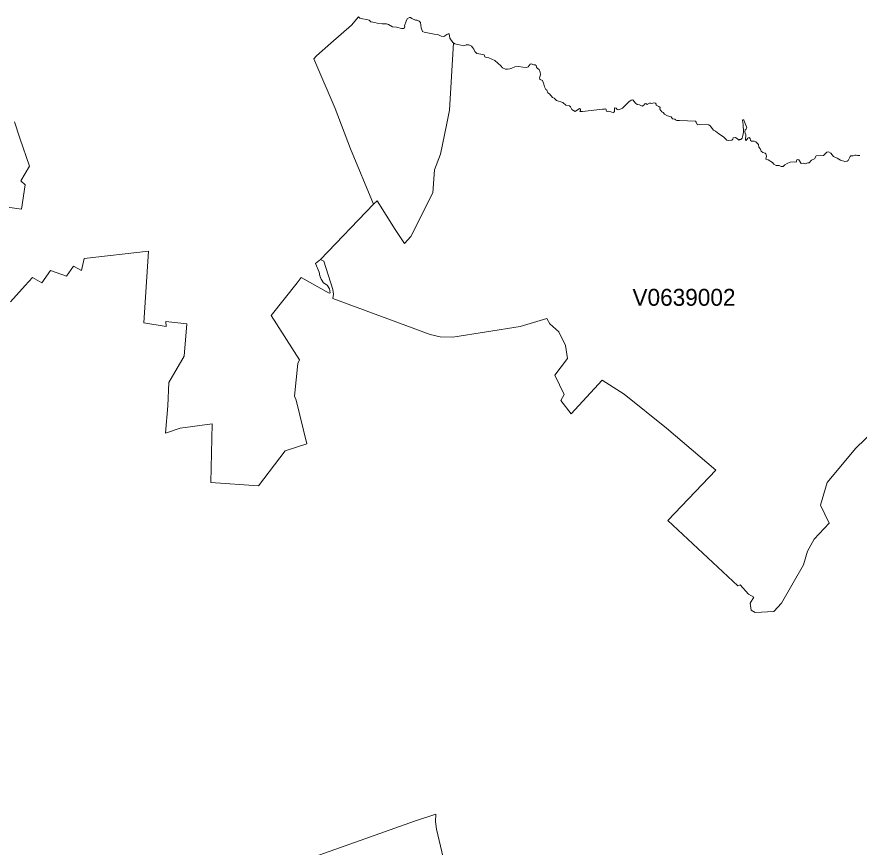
# Model space of a CAD drawing. Extents: x 369010 to 735936, y 6377141 to 6616555.
# Drawn here: x 426855 to 431841, y 6536384 to 6541300 of the extents above; entities that cross this region are included whole.
import ezdxf
from ezdxf.enums import TextEntityAlignment as Align

# ---------------------------------------------------------------- set-up
doc = ezdxf.new("R2010")
doc.units = 0
doc.header["$LTSCALE"] = 40
doc.layers.add('3', color=7, linetype='Continuous', lineweight=13)
doc.layers.add('4', color=7, linetype='Continuous')

msp = doc.modelspace()

# ---------------------------------------------------------------- linework, layer by layer
at = {"layer": '3'}
msp.add_lwpolyline([(428876.97, 6541300.27), (428836.09, 6541251.94), (428713.79, 6541144.53), (428629.38, 6541068.73), (428613.33, 6541052.51), (428740.1, 6540756.75), (428829.64, 6540518.76), (428966.84, 6540191.22), (428967.01, 6540191.22), (428988.03, 6540211.08), (429094.78, 6540042.1), (429150.39, 6539958.69), (429188.29, 6539999.73), (429201.53, 6540025.39), (429258.3, 6540141.08), (429318.37, 6540257.92), (429328.3, 6540394.13), (429363.89, 6540487.64), (429398.31, 6540658.94), (429417.18, 6540747.81), (429440.52, 6541145.52), (429435.72, 6541148.5), (429417.68, 6541173.65), (429413.87, 6541199.64), (429409.07, 6541200.3), (429399.97, 6541196.33), (429381.93, 6541183.75), (429367.53, 6541186.4), (429347.01, 6541195.5), (429325.66, 6541198.48), (429265.58, 6541208.74), (429256.97, 6541214.04), (429249.03, 6541234.73), (429244.06, 6541267.66), (429237.61, 6541275.61), (429225.69, 6541279.74), (429215.93, 6541281.23), (429192.59, 6541291), (429185.97, 6541295.96), (429179.52, 6541296.29), (429165.28, 6541289.18), (429159.16, 6541275.27), (429150.55, 6541246.97), (429152.04, 6541240.35), (429149.73, 6541236.05), (429143.27, 6541230.92), (429131.69, 6541230.42), (429102.39, 6541238.7), (429078.06, 6541241.51), (429056.22, 6541254.92), (429042.97, 6541259.55), (429017.32, 6541259.39), (428988.69, 6541262.03), (428975.12, 6541267), (428951.29, 6541271.63), (428940.2, 6541280.24), (428926.29, 6541285.37), (428900.97, 6541288.02), (428885.91, 6541292.65)], close=True, dxfattribs=at)
for points in [[(429440.52, 6541145.52), (429417.18, 6540747.81), (429398.31, 6540658.94), (429363.89, 6540487.64), (429328.3, 6540394.13), (429318.37, 6540257.92), (429258.3, 6540141.08), (429201.53, 6540025.39), (429188.29, 6539999.73), (429150.39, 6539958.69), (429094.78, 6540042.1), (428988.03, 6540211.08), (428967.01, 6540191.22), (428966.84, 6540191.22), (428653.38, 6539863.52), (428672.25, 6539854.59), (428725.7, 6539686.6), (428730.17, 6539658.8), (428725.7, 6539633.14), (429302.82, 6539419.64), (429360.74, 6539406.24), (429435.22, 6539404.09), (429834.91, 6539466.65), (429992.8, 6539514.48), (430009.52, 6539483.36), (430062.81, 6539434.37), (430102.86, 6539354.27), (430115.11, 6539277.64), (430039.47, 6539178.5), (430095.08, 6539065.13), (430075.06, 6539028.39), (430136.63, 6538949.12), (430320, 6539148.22), (430451.25, 6539065.8), (430701.49, 6538864.54), (430992.94, 6538615.29), (430708.28, 6538318.38), (431123.53, 6537930.93), (431136.93, 6537936.4), (431185.92, 6537881.95), (431218.19, 6537864.07), (431195.85, 6537829.65), (431201.48, 6537787.44), (431225.97, 6537774.04), (431336.03, 6537778.51), (431381.55, 6537828.49), (431512.79, 6538055.39), (431535.13, 6538136.66), (431574.52, 6538207.33), (431664.56, 6538301.83), (431613.42, 6538408.58), (431652.31, 6538543.3), (431821.29, 6538746.7), (431931.52, 6538852.46)], [(430517.28, 6540788.86), (430501.07, 6540809.21), (430491.3, 6540806.57), (430478.06, 6540797.3), (430440.49, 6540758.74), (430419.31, 6540750.13), (430409.21, 6540750.96), (430403.58, 6540759.89), (430392.83, 6540761.05), (430392.49, 6540748.97), (430392.83, 6540739.21), (430387.36, 6540734.74), (430376.44, 6540735.9), (430360.39, 6540742.52), (430350.95, 6540740.03), (430345.33, 6540742.68), (430342.68, 6540754.93), (430334.4, 6540752.78), (430326.46, 6540753.94), (430322.32, 6540752.78), (430204.15, 6540739.54), (430187.44, 6540740.37), (430191.57, 6540745.99), (430190.91, 6540753.44), (430185.61, 6540757.74), (430159.96, 6540740.03), (430151.02, 6540746.32), (430140.76, 6540752.12), (430132.49, 6540767.51), (430126.2, 6540772.64), (430104.35, 6540777.6), (430086.31, 6540793.33), (430050.23, 6540805.41), (430035.17, 6540818.32), (430026.07, 6540823.61), (430008.03, 6540843.81), (429999.09, 6540850.26), (429991.97, 6540866.15), (429986.35, 6540870.62), (429979.56, 6540886.51), (429975.42, 6540901.73), (429966.16, 6540922.59), (429953.91, 6540928.54), (429951.1, 6540931.19), (429949.94, 6540938.31), (429954.9, 6540956.35), (429952.75, 6540971.91), (429947.12, 6540987.96), (429938.02, 6540994.41), (429932.06, 6541003.02), (429930.08, 6541012.95), (429923.79, 6541017.09), (429915.51, 6541016.59), (429899.95, 6541021.89), (429893.17, 6541019.57), (429881.58, 6541004.67), (429872.15, 6541000.87), (429850.47, 6541002.69), (429824.82, 6541007.16), (429802.64, 6541004.67), (429785.76, 6540996.73), (429773.18, 6540992.59), (429760.6, 6540990.77), (429748.35, 6540990.61), (429730.64, 6540998.22), (429719.56, 6541009.81), (429683.81, 6541041.42), (429650.21, 6541057.31), (429634.32, 6541059.13), (429626.54, 6541063.26), (429621.25, 6541074.68), (429613.3, 6541077.99), (429577.39, 6541083.29), (429566.46, 6541094.87), (429560.84, 6541108.45), (429555.54, 6541116.89), (429546.11, 6541126.49), (429531.54, 6541134.43), (429514.66, 6541133.77), (429501.09, 6541127.81), (429448.46, 6541140.55), (429440.52, 6541145.52)], [(431536.62, 6540435.34), (431522.72, 6540430.54), (431510.64, 6540433.52), (431498.72, 6540432.86), (431483.99, 6540453.88), (431475.39, 6540455.53), (431471.58, 6540452.88), (431467.77, 6540440.8), (431459, 6540442.46), (431433.02, 6540439.31), (431414.65, 6540432.03), (431400.91, 6540424.58), (431391.81, 6540413.49), (431379.39, 6540414.65), (431366.98, 6540419.62), (431349.77, 6540420.45), (431336.53, 6540428.89), (431328.25, 6540438.82), (431303.26, 6540454.04), (431289.53, 6540458.18), (431292.17, 6540475.06), (431289.03, 6540488.63), (431284.4, 6540493.93), (431270.49, 6540496.58), (431262.05, 6540504.03), (431257.91, 6540516.77), (431247.65, 6540528.35), (431244.67, 6540544.08), (431229.61, 6540560.13), (431219.52, 6540564.1), (431203.3, 6540564.77), (431198, 6540567.25), (431196.84, 6540580.16), (431189.4, 6540585.62), (431183.27, 6540581.81), (431173.34, 6540568.74), (431169.37, 6540571.88), (431170.36, 6540602.5), (431166.56, 6540611.77), (431164.57, 6540620.21), (431165.89, 6540631.46), (431172.02, 6540635.6), (431176.98, 6540643.71), (431173.51, 6540649.17), (431158.45, 6540689.22), (431151.83, 6540691.54), (431150.01, 6540687.4), (431154.64, 6540662.58), (431155.96, 6540617.56), (431153.32, 6540598.03), (431148.35, 6540581.81), (431140.9, 6540574.2), (431133.29, 6540574.03), (431128.66, 6540569.4), (431122.86, 6540576.68), (431108.8, 6540586.45), (431096.38, 6540584.13), (431093.74, 6540575.36), (431087.28, 6540570.72), (431069.07, 6540569.07), (431057.16, 6540569.56), (431037.96, 6540590.25), (431010.32, 6540607.96), (430991.95, 6540624.18), (430980.03, 6540628.48), (430960.34, 6540654.14), (430951.57, 6540660.43), (430897.78, 6540661.92), (430885.86, 6540661.09), (430881.89, 6540663.74), (430876.59, 6540676.81), (430871.63, 6540681.94), (430777.13, 6540687.4), (430762.06, 6540687.24), (430754.12, 6540690.05), (430750.15, 6540694.69), (430736.41, 6540695.84), (430727.81, 6540707.76), (430707.78, 6540714.55), (430689.41, 6540724.97), (430680.8, 6540732.92), (430672.53, 6540736.89), (430662.27, 6540754.27), (430662.93, 6540762.54), (430655.81, 6540769.33), (430638.93, 6540777.27), (430639.59, 6540783.56), (430635.79, 6540790.02), (430625.52, 6540790.51), (430613.94, 6540786.71), (430608.64, 6540789.02), (430601.03, 6540789.35), (430587.46, 6540781.74), (430578.85, 6540786.71), (430572.4, 6540784.39), (430567.1, 6540777.93), (430556.67, 6540771.31), (430541.78, 6540779.42), (430528.21, 6540780.91), (430517.28, 6540788.86)], [(426605.76, 6540200.33), (426883.64, 6540162.26), (426904.99, 6540304.92), (426879.67, 6540330.25), (426930.81, 6540416.47), (426873.71, 6540581.48), (426841.11, 6540679.46)], [(431844.63, 6540478.54), (431831.88, 6540478.87), (431823.61, 6540482.01), (431815.66, 6540482.01), (431805.57, 6540478.21), (431791.83, 6540476.72), (431788.36, 6540473.24), (431776.27, 6540450.07), (431769.49, 6540445.93), (431755.92, 6540444.28), (431730.76, 6540450.9), (431711.4, 6540463.64), (431689.38, 6540473.9), (431673.99, 6540492.77), (431660.09, 6540501.71), (431649.17, 6540499.39), (431629.64, 6540479.03), (431587.27, 6540477.05), (431577.01, 6540459.67), (431558.8, 6540450.9), (431545.06, 6540435.51), (431536.62, 6540435.34)], [(430102.86, 6539354.27), (430062.81, 6539434.37), (430009.52, 6539483.36), (429992.8, 6539514.48), (429834.91, 6539466.65), (429435.22, 6539404.09), (429360.74, 6539406.24), (429302.82, 6539419.64), (428725.7, 6539633.14), (428730.17, 6539658.8), (428725.7, 6539686.6), (428672.25, 6539854.59), (428653.38, 6539863.52), (428622.59, 6539840.52), (428645.43, 6539788.06), (428649.41, 6539766.21), (428656.69, 6539747.01), (428671.58, 6539725.99), (428692.93, 6539711.43), (428705.68, 6539689.41), (428709.98, 6539666.74), (428703.86, 6539664.42), (428538.52, 6539756.44), (428515.18, 6539724.83), (428361.76, 6539532.02), (428528.26, 6539269.2), (428518.82, 6539248.35), (428499.79, 6539054.87), (428507.9, 6539029.88), (428572.78, 6538772.36), (428444.35, 6538729.99), (428285.3, 6538523.94), (428004.6, 6538542.8), (428010.89, 6538890.36), (427823.05, 6538865.7), (427734.83, 6538835.08), (427748.57, 6538996.78), (427754.36, 6539134.81), (427845.22, 6539291.05), (427861.28, 6539483.03), (427737.15, 6539496.6), (427739.3, 6539466.81), (427606.57, 6539488.33), (427635.03, 6539912.35), (427253.05, 6539869.98), (427237.16, 6539797.65), (427190.16, 6539823.31), (427149.77, 6539764.72), (427054.61, 6539799.14), (427003.63, 6539725.99), (426947.36, 6539756.94), (426904.83, 6539709.61), (426817.94, 6539612.79)], [(431931.52, 6538852.46), (431821.29, 6538746.7), (431652.31, 6538543.3), (431613.42, 6538408.58), (431664.56, 6538301.83), (431574.52, 6538207.33), (431535.13, 6538136.66), (431512.79, 6538055.39), (431381.55, 6537828.49), (431336.03, 6537778.51), (431225.97, 6537774.04), (431201.48, 6537787.44), (431195.85, 6537829.65), (431218.19, 6537864.07), (431185.92, 6537881.95), (431136.93, 6537936.4), (431123.53, 6537930.93), (430708.28, 6538318.38), (430992.94, 6538615.29), (430701.49, 6538864.54), (430451.25, 6539065.8), (430320, 6539148.22), (430136.63, 6538949.12), (430075.06, 6539028.39), (430095.08, 6539065.13), (430039.47, 6539178.5), (430115.11, 6539277.64), (430102.86, 6539354.27)], [(429393.84, 6536255.54), (429340.22, 6536491.22), (429333.1, 6536535.57), (429335.09, 6536579.1), (429209.97, 6536537.06), (428382.12, 6536244.28)], [(428382.12, 6536244.28), (429209.97, 6536537.06), (429335.09, 6536579.1), (429333.1, 6536535.57), (429340.22, 6536491.22), (429393.84, 6536255.54)]]:
    msp.add_lwpolyline(points, dxfattribs=at)

# ---------------------------------------------------------------- texts
at = {"layer": '4'}
msp.add_text('V0639002', height=100, dxfattribs=at).set_placement((430804.39, 6539589.6), align=Align.CENTER)

doc.saveas('drawing.dxf')
